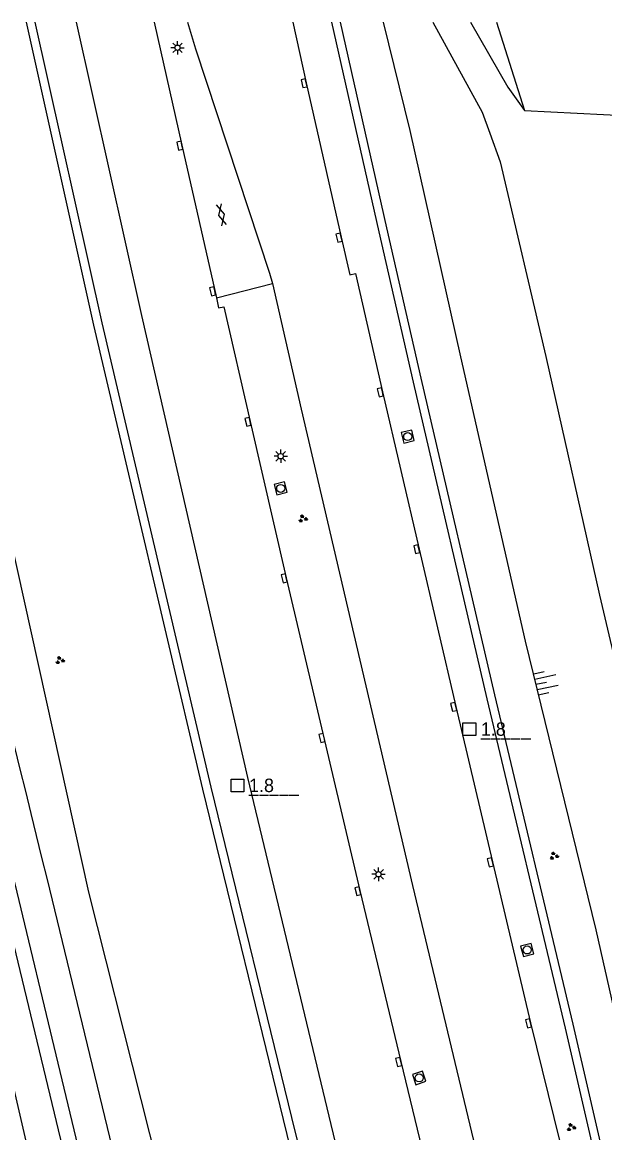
# Model space of a CAD drawing. Extents: x 135999 to 138000, y 396000 to 398501.
# Drawn here: x 136878 to 136932.3, y 398396.5 to 398500 of the extents above; entities that cross this region are included whole.
import ezdxf

# ---------------------------------------------------------------- set-up
doc = ezdxf.new("R2010")
doc.units = 0
for name, color, linetype in [('gg-afsc-muur', 7, 'Continuous'), ('gg-knt-BGT kruinlijn', 7, 'Continuous'), ('gg-knt-bovenkant onderkant talud', 7, 'Continuous'), ('gg-knt-onverhard', 7, 'Continuous'), ('gg-knt-verharding', 7, 'Continuous'), ('gg-kntw-bovenkant insteek waterloop', 7, 'Continuous'), ('gg-kwrk-kunstwerk', 7, 'Continuous'), ('gt-anno-nummer hm paal', 7, 'Continuous'), ('gt-grn-groengrens', 7, 'Continuous'), ('gt-symb-gesloten verharding', 7, 'Continuous'), ('gt-symb-groenvak', 7, 'Continuous'), ('gt-symb-hm paal', 7, 'Continuous'), ('gt-symb-kolk', 7, 'Continuous'), ('gt-symb-lichtmast', 7, 'Continuous'), ('gt-symb-rioolschacht', 7, 'Continuous'), ('gt-symb-talud symbool', 7, 'Continuous')]:
    doc.layers.add(name, color=color, linetype=linetype)

# ---------------------------------------------------------------- blocks, each defined once
blk = doc.blocks.new('gt0-RS')
at = {"layer": 'gt-symb-rioolschacht'}
blk.add_lwpolyline([(-0.5, -0.5), (0.5, -0.5), (0.5, 0.5), (-0.5, 0.5)], close=True, dxfattribs=at)
blk.add_circle((0, 0), 0.375, dxfattribs=at)
blk = doc.blocks.new('gt0-LMAST')
at = {"layer": 'gt-symb-lichtmast'}
for p, q in [((-0.18, 0.17), (-0.45, 0.44)), ((-0.01, 0.25), (-0.01, 0.62)), ((0.17, 0.17), (0.44, 0.44)), ((-0.26, 0), (-0.63, 0)), ((-0.18, -0.18), (-0.45, -0.45)), ((-0.01, -0.25), (-0.01, -0.63)), ((0.44, -0.45), (0.17, -0.18)), ((0.24, 0), (0.62, 0))]:
    blk.add_line(p, q, dxfattribs=at)
blk.add_circle((-0.01, 0), 0.25, dxfattribs=at)
blk = doc.blocks.new('gt0-KOLK')
at = {"layer": 'gt-symb-kolk'}
blk.add_lwpolyline([(0, 0), (0.38, 0), (0.38, 0.4), (-0.38, 0.4), (-0.38, 0), (0, 0)], dxfattribs=at)
blk = doc.blocks.new('gt0-GESVH1')
at = {"layer": 'gt-symb-gesloten verharding'}
for p, q in [((-0.99, -0.26), (0.01, 0.24)), ((0.01, -0.26), (-0.99, 0.24)), ((0.01, 0.24), (1.01, -0.26)), ((1.01, 0.24), (0.01, -0.26))]:
    blk.add_line(p, q, dxfattribs=at)
blk = doc.blocks.new('gt0-HMpaal')
at = {"layer": 'gt-symb-hm paal'}
blk.add_lwpolyline([(-0.6, 0.6), (0.6, 0.6), (0.6, -0.6), (-0.6, -0.6)], close=True, dxfattribs=at)
blk = doc.blocks.new('gt0-TALUD_1')
at = {"layer": 'gt-symb-talud symbool'}
for p, q in [((-1, -1), (-1, 0)), ((-0.5, -2), (-0.5, 0)), ((0, -1), (0, 0)), ((0.5, -2), (0.5, 0)), ((1, -1), (1, 0))]:
    blk.add_line(p, q, dxfattribs=at)
blk = doc.blocks.new('gt0-GRVAK')
at = {"layer": 'gt-symb-groenvak'}
for p, q in [((-0.11, 0.19), (-0.23, 0.24)), ((-0.18, 0.15), (0.09, 0.15)), ((-0.09, 0.21), (-0.16, 0.32)), ((-0.05, 0.21), (-0.05, 0.39)), ((0, 0.21), (0.06, 0.32)), ((0.02, 0.19), (0.13, 0.24)), ((0.26, -0.05), (0.2, 0.06)), ((0.3, -0.05), (0.3, 0.13)), ((0.35, -0.05), (0.41, 0.06)), ((-0.24, -0.23), (-0.36, -0.18)), ((-0.32, -0.26), (-0.05, -0.26)), ((-0.23, -0.21), (-0.29, -0.1)), ((-0.18, -0.2), (-0.18, -0.02)), ((-0.14, -0.21), (-0.07, -0.1)), ((-0.12, -0.23), (0, -0.18)), ((0.24, -0.07), (0.12, -0.02)), ((0.17, -0.11), (0.44, -0.11)), ((0.37, -0.07), (0.49, -0.02))]:
    blk.add_line(p, q, dxfattribs=at)

msp = doc.modelspace()

# ---------------------------------------------------------------- linework, layer by layer
at = {"layer": 'gg-afsc-muur'}
for points in [[(136878.37, 398500), (136884.66, 398471.77), (136894.83, 398428.5), (136902.68, 398396.31), (136908.85, 398371.67), (136909.04, 398371.72), (136910.02, 398367.84)], [(136879.19, 398500), (136885.44, 398471.96), (136895.6, 398428.7), (136903.46, 398396.5), (136910.66, 398367.77)]]:
    msp.add_lwpolyline(points, dxfattribs=at)
at = {"layer": 'gg-knt-BGT kruinlijn'}
for points in [[(136936.12, 398391.66), (136936.28, 398392.86), (136936.35, 398394.07), (136931.51, 398415.39), (136924.92, 398442.29), (136918.9, 398468.8), (136914.17, 398489.92), (136911.69, 398500)], [(136919.82, 398500), (136923.28, 398493.95), (136924.84, 398491.78)]]:
    msp.add_lwpolyline(points, dxfattribs=at)
at = {"layer": 'gg-knt-bovenkant onderkant talud'}
msp.add_line((136922.22, 398500), (136924.84, 398491.78), dxfattribs=at)
for points in [[(136916.29, 398500), (136920.9, 398491.6), (136921.62, 398489.66), (136922.57, 398486.99), (136926.82, 398468.85), (136931.82, 398446.6), (136938.51, 398418.23), (136942.23, 398402.9), (136944.04, 398395.52)], [(136869.59, 398484.62), (136874.85, 398461.07), (136884.19, 398418.9), (136898.84, 398360.91)]]:
    msp.add_lwpolyline(points, dxfattribs=at)
at = {"layer": 'gg-knt-onverhard'}
for points in [[(136857.43, 398500), (136867.63, 398455.22), (136876.01, 398418.97), (136886.94, 398373.61), (136887.33, 398371.97)], [(136873.05, 398418.61), (136879.16, 398392.19), (136882.98, 398375.03), (136883.3, 398373.38)]]:
    msp.add_lwpolyline(points, dxfattribs=at)
at = {"layer": 'gg-knt-verharding'}
msp.add_line((136896.11, 398474.31), (136901.34, 398475.65), dxfattribs=at)
for points in [[(136912.31, 398369.1), (136912.92, 398371.89), (136899.05, 398429.59), (136889.18, 398472.65), (136883.06, 398500)], [(136890.33, 398500), (136892.9, 398488.53), (136896.11, 398474.31)], [(136893.42, 398500), (136894.18, 398497.52), (136901.06, 398476.62), (136901.34, 398475.65)], [(136903.23, 398500), (136904.48, 398494.36), (136907.74, 398479.95), (136908.56, 398476.44), (136909.08, 398476.56), (136911.59, 398465.55), (136918.43, 398436.22), (136925.41, 398406.71), (136929.23, 398391.21)], [(136901.34, 398475.65), (136904.01, 398463.92), (136914.39, 398419.51), (136920.43, 398394.32), (136924.32, 398378.75)], [(136896.11, 398474.31), (136896.32, 398473.37), (136896.8, 398473.48), (136899.25, 398462.79), (136902.63, 398448.19), (136909.5, 398419.04), (136913.3, 398403.12), (136920.03, 398375.3)]]:
    msp.add_lwpolyline(points, dxfattribs=at)
at = {"layer": 'gg-kntw-bovenkant insteek waterloop'}
msp.add_line((136880.33, 398420.07), (136888.9, 398384.68), dxfattribs=at)
msp.add_lwpolyline([(136888.9, 398384.68), (136892.19, 398373.84), (136894.33, 398365.13), (136895.56, 398358.74), (136893.49, 398357.81), (136891.02, 398365.69), (136888.89, 398372.76), (136884.36, 398390.54), (136881.35, 398402.97), (136877.37, 398419.67), (136869.55, 398450.54)], dxfattribs=at)
msp.add_arc((139238.68, 399004.32), 2429.64, 192.31449, 193.91418, dxfattribs=at)
at = {"layer": 'gg-kwrk-kunstwerk'}
for points in [[(136906.86, 398500), (136911.26, 398480.47), (136914.46, 398466.43), (136921.33, 398436.93), (136928.63, 398406.21), (136931.96, 398391.83)], [(136907.66, 398500), (136911.97, 398480.84), (136915.17, 398466.81), (136922.04, 398437.31), (136929.34, 398406.58), (136932.67, 398392.21), (136933.65, 398388.28)]]:
    msp.add_lwpolyline(points, dxfattribs=at)
at = {"layer": 'gt-grn-groengrens'}
msp.add_line((136924.84, 398491.78), (136936.64, 398491.16), dxfattribs=at)

# ---------------------------------------------------------------- block references
at = {"layer": 'gt-symb-gesloten verharding', "rotation": 103.71646932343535}
msp.add_blockref('gt0-GESVH1', (136896.58, 398482.04), dxfattribs=at)
at = {"layer": 'gt-symb-groenvak'}
for p in [(136904.17, 398453.72), (136881.52, 398440.51), (136927.58, 398422.28), (136929.18, 398396.98)]:
    msp.add_blockref('gt0-GRVAK', p, dxfattribs=at)
at = {"layer": 'gt-symb-hm paal'}
for p in [(136919.69, 398434.09), (136898.08, 398428.84)]:
    msp.add_blockref('gt0-HMpaal', p, dxfattribs=at)
at = {"layer": 'gt-symb-kolk'}
for p, rotation in [((136904.48, 398494.36), 102.71533698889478), ((136892.9, 398488.53), 102.6468535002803), ((136907.74, 398479.95), 103.24380202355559), ((136895.96, 398474.95), 102.71533698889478), ((136911.59, 398465.55), 103.11914463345), ((136899.25, 398462.79), 102.88297947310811), ((136914.99, 398450.92), 103.11914463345), ((136902.63, 398448.19), 103.06333733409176), ((136918.43, 398436.22), 103.29958432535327), ((136906.15, 398433.32), 103.2995843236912), ((136921.85, 398421.73), 103.29958432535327), ((136909.5, 398419.04), 103.24380202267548), ((136925.41, 398406.71), 103.8277950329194), ((136913.3, 398403.12), 103.41107184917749)]:
    msp.add_blockref('gt0-KOLK', p, dxfattribs=dict(at, rotation=rotation))
at = {"layer": 'gt-symb-lichtmast'}
for p in [(136892.5, 398497.62), (136902.12, 398459.54), (136911.24, 398420.57)]:
    msp.add_blockref('gt0-LMAST', p, dxfattribs=at)
at = {"layer": 'gt-symb-rioolschacht'}
for p, rotation in [((136913.95, 398461.37), -76.6446590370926), ((136902.11, 398456.54), -76.17220496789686), ((136925.09, 398413.51), 104.82810852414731), ((136915.02, 398401.58), 108.59797779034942)]:
    msp.add_blockref('gt0-RS', p, dxfattribs=dict(at, rotation=rotation))
at = {"layer": 'gt-symb-talud symbool', "xscale": 1.0000824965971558, "yscale": 1.000082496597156, "rotation": 102.06274602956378}
msp.add_blockref('gt0-TALUD_1', (136925.91, 398438.25), dxfattribs=at)

# ---------------------------------------------------------------- texts
at = {"layer": 'gt-anno-nummer hm paal'}
for p in [(136920.77, 398433.48), (136899.16, 398428.23)]:
    msp.add_text('1.8', height=1.25, dxfattribs=at).set_placement(p)
at = {"layer": 'gt-symb-hm paal'}
for p in [(136920.77, 398433.48), (136899.16, 398428.23)]:
    msp.add_text('_____', height=1.25, dxfattribs=at).set_placement(p)

doc.saveas('drawing.dxf')
